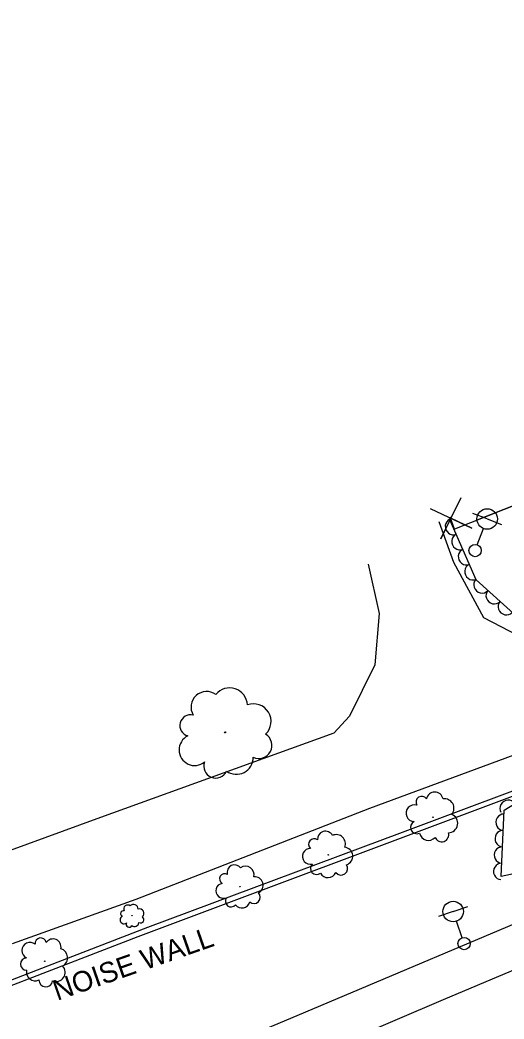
# Model space of a CAD drawing. Extents: x 1722896 to 1754269, y 648279 to 666297.
# Drawn here: x 1745902 to 1746020, y 652107.5 to 652351.1 of the extents above; entities that cross this region are included whole.
import ezdxf

# ---------------------------------------------------------------- set-up
doc = ezdxf.new("R2010")
doc.units = 0
for name, color, linetype in [('DESIGN - CENTERLINE - Proposed Text', 7, 'Continuous'), ('DESIGN - SCRATCH - User 1', 7, 'Continuous'), ('SURVEY - CENTERLINE - Preliminary Text', 7, 'Continuous'), ('SURVEY - DTM - Breaklines', 7, 'Continuous'), ('SURVEY - VEGETATION - Features with Text', 7, 'Continuous')]:
    doc.layers.add(name, color=color, linetype=linetype)

msp = doc.modelspace()

# ---------------------------------------------------------------- linework, layer by layer
at = {"layer": 'DESIGN - CENTERLINE - Proposed Text'}
for points in [[(1746059.86, 652247.49), (1746007.89, 652226.95), (1746006.87, 652229.88)], [(1746059.86, 652247.49), (1746013.36, 652229.11)], [(1746002, 652232.02), (1746012.15, 652227.19), (1746007.06, 652229.65), (1746004.6, 652224.56), (1746009.55, 652234.65)]]:
    msp.add_lwpolyline(points, dxfattribs=at)
at = {"layer": 'DESIGN - SCRATCH - User 1'}
for points in [[(1745342.11, 651951.08), (1745374.47, 651945.49), (1745414.05, 651954.63), (1745464.96, 651967.19), (1745523.39, 651981.6), (1745571.19, 652005.07), (1745614.26, 652017.42), (1745639.42, 652024.79), (1745683.21, 652039.04), (1745732.91, 652056.18), (1745781.53, 652073.59), (1745826.58, 652089.95), (1745897.59, 652116.18), (1745933.16, 652129.91), (1745995.26, 652153.06), (1746035.82, 652168.3), (1746072.09, 652181.97), (1746108.26, 652196.71), (1746145.69, 652213.09), (1746197.63, 652236.85), (1746228.27, 652251.62), (1746254.63, 652266.66)], [(1746255.35, 652265.51), (1746227.37, 652249.68), (1746144.32, 652210.65), (1746085.37, 652185.61), (1746020.71, 652161.27), (1745930.71, 652127.56), (1745874.63, 652105.88), (1745825.11, 652088.19), (1745770.24, 652068.32), (1745712.36, 652047.66), (1745633.04, 652021.44), (1745583.17, 652007.31), (1745571.54, 652003.63), (1745524.03, 651980.34), (1745499.43, 651974.26), (1745424.88, 651955.92), (1745378.3, 651945.13), (1745374.54, 651944.32), (1745343.1, 651949.63)]]:
    msp.add_lwpolyline(points, dxfattribs=at)
at = {"layer": 'SURVEY - CENTERLINE - Preliminary Text'}
for points in [[(1746243.84, 652293.16), (1746202.42, 652271.37), (1746159.66, 652251.69), (1746103.97, 652227.01), (1746059.65, 652208.8), (1746036.65, 652199.68), (1746025.6, 652199.85), (1746015.08, 652205.31), (1746007.79, 652218.83), (1746004.21, 652228.75)], [(1745900.13, 652125.88), (1745930.3, 652136.75), (1745987.31, 652158.91), (1746035.27, 652176.6), (1746120.43, 652210.24), (1746173.59, 652234.1), (1746251.87, 652272.81)], [(1745365.73, 651916.32), (1745429.26, 651927.73), (1745483.18, 651938.74), (1745555.86, 651956.44), (1745619.55, 651973.5), (1745672.73, 651990.36), (1745723.66, 652008.02), (1745795.31, 652035.36), (1745852.21, 652058.78), (1745920.14, 652087.54), (1745971.7, 652109.28), (1746033.98, 652135.55), (1746091.04, 652159.21), (1746160.84, 652189.57), (1746218.1, 652216.55), (1746252.11, 652235.47), (1746258.6, 652239.18), (1746260.49, 652242.81)], [(1745372.3, 651906.66), (1745429.56, 651916.76), (1745480.59, 651927.74), (1745547.15, 651943.67), (1745614.84, 651961.2), (1745677.66, 651980.63), (1745737.77, 652001.72), (1745794.81, 652023.68), (1745857.67, 652049.5), (1745937.97, 652083.45), (1746005.23, 652112.27), (1746071.56, 652140.18), (1746136.3, 652167.57), (1746197.75, 652195.46), (1746229.49, 652211.48), (1746265.06, 652230.94)], [(1745986.89, 652218.43), (1745989.57, 652206.34), (1745988.47, 652193.9), (1745982.29, 652181.38), (1745978.47, 652177.24), (1745920.71, 652156.35), (1745874.14, 652139.36), (1745840.69, 652129.31), (1745823.17, 652123.01), (1745755.95, 652097.86), (1745696.52, 652073.95), (1745683.2, 652071.79), (1745673.36, 652082.58), (1745670.49, 652090.29)]]:
    msp.add_lwpolyline(points, dxfattribs=at)
at = {"layer": 'SURVEY - DTM - Breaklines'}
for p, q in [((1746015.9, 652229.43), (1746012.4, 652230.77)), ((1746015.9, 652229.43), (1746019.4, 652228.09)), ((1746013.49, 652223.13), (1746015.01, 652227.1)), ((1746007.6, 652133.71), (1746004.06, 652132.49)), ((1746007.6, 652133.71), (1746011.15, 652134.93)), ((1746009.79, 652127.33), (1746008.42, 652131.35))]:
    msp.add_line(p, q, dxfattribs=at)
for centre, radius in [((1746015.9, 652229.43), 2.5), ((1746012.95, 652221.72), 1.5), ((1746007.6, 652133.71), 2.5), ((1746010.28, 652125.91), 1.5)]:
    msp.add_circle(centre, radius, dxfattribs=at)
at = {"layer": 'SURVEY - VEGETATION - Features with Text'}
for points in [[(1746224.97, 652351.1), (1746203.13, 652340.7), (1746177.5, 652323.61), (1746167.55, 652303.76), (1746166.36, 652287.69), (1746169, 652273.39), (1746171.83, 652262.79), (1746145.57, 652252.6), (1746108.1, 652237.17), (1746075.83, 652222.33), (1746046.63, 652211.23), (1746023.21, 652205.53), (1746013.18, 652214.56), (1746006.9, 652229.08)], [(1746141.09, 652207.09), (1746165.62, 652208.97), (1746172.55, 652200.47), (1746161.55, 652190.59), (1746130.11, 652185.91), (1746108.97, 652179.84), (1746110.55, 652173.76), (1746105.75, 652165.73), (1746091.96, 652166.79), (1746080.88, 652169.08), (1746065.95, 652165.16), (1746052.85, 652159.99), (1746042.43, 652151.98), (1746023.45, 652143.18), (1746019.27, 652142.26), (1746020.03, 652158.41), (1746028.95, 652163.87), (1746080.98, 652181.65), (1746105.44, 652193.36), (1746135.91, 652204.69), (1746140.84, 652204.31)]]:
    msp.add_lwpolyline(points, dxfattribs=at)
for centre, radius in [((1745951.98, 652177.4), 0.133), ((1746002.68, 652156.7), 0.0717), ((1745977.16, 652147.51), 0.0679), ((1745955.6, 652139.78), 0.0645), ((1745929.3, 652132.68), 0.034), ((1745908.02, 652121.58), 0.0693)]:
    msp.add_circle(centre, radius, dxfattribs=at)
for centre, radius, start, end in [((1745947.49, 652183.55), 3.81, 53.9509, 210.7398), ((1745953.08, 652183.88), 4.35, 3.0036, 140.5278), ((1745958.88, 652180.04), 4.32, 313.8994, 109.7379), ((1745943.58, 652179.06), 2.62, 76.067, 254.8126), ((1745944.57, 652173.12), 3.81, 116.0877, 309.5074), ((1745960.24, 652174.2), 3.18, 244.1523, 59.1526), ((1745949.69, 652169.13), 2.9, 158.7064, 336.0255), ((1745954.75, 652171.27), 4.1, 233.9934, 0.8391), ((1746003.12, 652160.78), 2.05, 11.5979, 168.3868), ((1745999.94, 652160.41), 1.41, 33.7141, 212.4597), ((1746005.47, 652158.88), 2.34, 320.6507, 98.1749), ((1745998.17, 652157.69), 2.05, 73.7348, 267.1545), ((1745998.76, 652154.24), 1.56, 116.3534, 293.6726), ((1746006.38, 652155.25), 2.33, 271.5465, 67.385), ((1745976.45, 652151.33), 1.95, 28.3335, 185.1224), ((1746004.8, 652152.43), 1.72, 201.7994, 16.7997), ((1745973.66, 652150.12), 1.34, 50.4496, 229.1953), ((1745979.1, 652150.24), 2.22, 337.3862, 114.9104), ((1746001.56, 652153.26), 2.21, 191.6405, 318.4862), ((1745972.8, 652147.17), 1.94, 90.4703, 283.89), ((1745980.92, 652147.2), 2.2, 288.282, 84.1205), ((1745954.32, 652143.24), 1.85, 38.0661, 194.855), ((1745956.97, 652142.65), 2.11, 347.1188, 124.643), ((1745974.28, 652144.2), 1.48, 133.089, 310.4081), ((1745977.08, 652144.07), 2.09, 208.376, 335.2217), ((1745980.26, 652144.21), 1.63, 218.5349, 33.5352), ((1745951.91, 652141.67), 1.27, 60.1822, 238.9279), ((1745959.17, 652140.1), 2.09, 298.0146, 93.8531), ((1745951.58, 652138.77), 1.84, 100.2029, 293.6226), ((1745959.02, 652137.19), 1.54, 228.2675, 43.2678), ((1745953.44, 652136.23), 1.4, 142.8216, 320.1407), ((1745956.08, 652136.56), 1.99, 218.1086, 344.9543), ((1745927.18, 652133.23), 0.669, 72.7447, 251.4904), ((1745928.24, 652134.32), 0.975, 50.6286, 207.4175), ((1745929.67, 652134.32), 1.11, 359.6813, 137.2055), ((1745931.1, 652133.25), 1.1, 310.5771, 106.4156), ((1745927.34, 652131.7), 0.973, 112.7654, 306.1851), ((1745928.59, 652130.61), 0.74, 155.3841, 332.7032), ((1745929.91, 652131.08), 1.05, 230.6711, 357.5168), ((1745931.36, 652131.74), 0.814, 240.83, 55.8303), ((1745904.4, 652124.2), 1.98, 50.2075, 243.6272), ((1745907.02, 652125.93), 1.36, 10.1869, 188.9325), ((1745909.99, 652125.03), 1.99, 348.0707, 144.8596), ((1745911.33, 652122.44), 2.26, 297.1234, 74.6477), ((1745903.6, 652120.91), 1.51, 92.8262, 270.1454), ((1745905.69, 652118.96), 2.14, 168.1133, 294.9589), ((1745910.74, 652118.87), 2.25, 248.0193, 43.8578), ((1745908.26, 652116.98), 1.66, 178.2722, 353.2724)]:
    msp.add_arc(centre, radius, start, end, dxfattribs=at)
for centre, major_axis in [((1746007.57, 652227.54), (-0.79, 1.84)), ((1746009.16, 652223.86), (-0.79, 1.84)), ((1746010.75, 652220.19), (-0.79, 1.84)), ((1746012.34, 652216.52), (-0.79, 1.84)), ((1746014.57, 652213.31), (-1.49, 1.34)), ((1746017.54, 652210.64), (-1.49, 1.34)), ((1746020.51, 652207.96), (-1.49, 1.34)), ((1746020.94, 652158.96), (1.71, 1.04)), ((1746019.89, 652155.47), (0.09, 2)), ((1746019.7, 652151.48), (0.09, 2)), ((1746019.51, 652147.48), (0.09, 2)), ((1746019.32, 652143.49), (0.09, 2))]:
    msp.add_ellipse(centre, major_axis=major_axis, ratio=0.940188, start_param=0, end_param=3.141593, dxfattribs=at)

# ---------------------------------------------------------------- texts
at = {"layer": 'DESIGN - SCRATCH - User 1'}
msp.add_text('NOISE WALL', height=5, rotation=19.2491, dxfattribs=at).set_placement((1745911.05, 652111.92))

doc.saveas('drawing.dxf')
